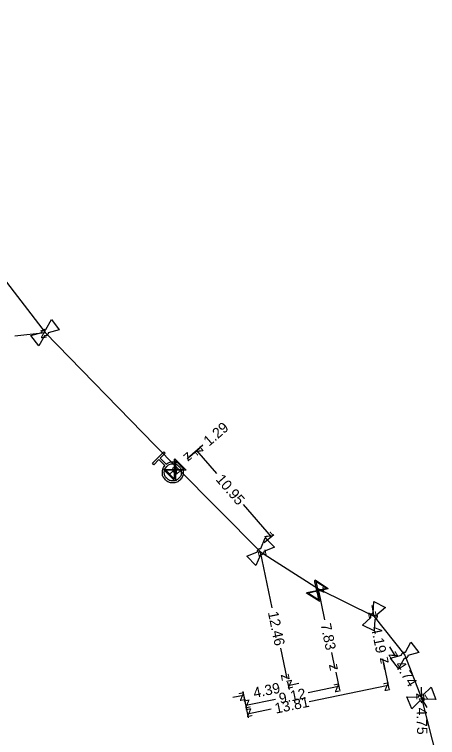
# Model space of a CAD drawing. Extents: x -643842 to -636370, y -1119190 to -1110210.
# Drawn here: x -637077.9 to -637037.2, y -1115860.3 to -1115790.8 of the extents above; entities that cross this region are included whole.
import ezdxf

# ---------------------------------------------------------------- set-up
doc = ezdxf.new("R2010")
doc.units = 0
for name, color, linetype in [('Default', 7, 'Continuous'), ('Level 10', 7, 'Continuous'), ('Level 16', 7, 'Continuous'), ('Level 21', 7, 'Continuous'), ('Level 23', 7, 'Continuous'), ('Level 28', 7, 'Continuous'), ('Level 33', 7, 'Continuous')]:
    doc.layers.add(name, color=color, linetype=linetype)

msp = doc.modelspace()

# ---------------------------------------------------------------- linework, layer by layer
at = {"layer": 'Default'}
for points in [[(-637075.272, -1115821.353), (-637075.269, -1115821.3), (-637075.248, -1115821.25), (-637075.215, -1115821.172), (-637075.151, -1115821.122), (-637075.086, -1115821.073), (-637075, -1115821.06), (-637074.947, -1115821.052), (-637074.896, -1115821.063)], [(-637074.646, -1115821.387), (-637074.649, -1115821.439), (-637074.67, -1115821.489), (-637074.704, -1115821.568), (-637074.769, -1115821.618), (-637074.834, -1115821.667), (-637074.917, -1115821.679), (-637074.971, -1115821.687), (-637075.023, -1115821.676)], [(-637063.308, -1115834.03), (-637063.032, -1115833.797), (-637062.666, -1115833.799), (-637062.253, -1115833.801), (-637061.96, -1115834.096), (-637061.668, -1115834.39), (-637061.669, -1115834.803), (-637061.671, -1115835.217), (-637061.966, -1115835.51), (-637062.258, -1115835.801), (-637062.671, -1115835.801), (-637063.085, -1115835.801), (-637063.377, -1115835.507), (-637063.671, -1115835.213), (-637063.671, -1115834.8), (-637063.673, -1115834.432), (-637063.438, -1115834.159)], [(-637063.246, -1115834.225), (-637063.485, -1115834.463), (-637063.486, -1115834.799), (-637063.487, -1115835.134), (-637063.248, -1115835.374), (-637063.01, -1115835.613), (-637062.674, -1115835.614), (-637062.339, -1115835.614), (-637062.099, -1115835.376), (-637061.861, -1115835.139), (-637061.86, -1115834.803), (-637061.858, -1115834.466), (-637062.097, -1115834.227), (-637062.335, -1115833.988), (-637062.671, -1115833.987), (-637063.006, -1115833.986), (-637063.246, -1115834.225)], [(-637054.532, -1115842.452), (-637054.536, -1115842.4), (-637054.521, -1115842.347), (-637054.499, -1115842.266), (-637054.441, -1115842.208), (-637054.383, -1115842.151), (-637054.299, -1115842.127), (-637054.248, -1115842.113), (-637054.195, -1115842.117)], [(-637053.907, -1115842.407), (-637053.904, -1115842.459), (-637053.917, -1115842.511), (-637053.942, -1115842.593), (-637054, -1115842.651), (-637054.058, -1115842.709), (-637054.139, -1115842.731), (-637054.192, -1115842.746), (-637054.244, -1115842.741)], [(-637043.607, -1115848.753), (-637043.628, -1115848.704), (-637043.632, -1115848.65), (-637043.637, -1115848.566), (-637043.6, -1115848.492), (-637043.564, -1115848.419), (-637043.493, -1115848.37), (-637043.449, -1115848.339), (-637043.398, -1115848.326)], [(-637043.031, -1115848.507), (-637043.011, -1115848.555), (-637043.007, -1115848.608), (-637043.003, -1115848.694), (-637043.039, -1115848.768), (-637043.076, -1115848.841), (-637043.145, -1115848.889), (-637043.19, -1115848.92), (-637043.241, -1115848.932)], [(-637040.672, -1115852.376), (-637040.67, -1115852.323), (-637040.649, -1115852.273), (-637040.617, -1115852.195), (-637040.553, -1115852.144), (-637040.489, -1115852.094), (-637040.403, -1115852.081), (-637040.35, -1115852.072), (-637040.299, -1115852.083)], [(-637040.046, -1115852.404), (-637040.048, -1115852.456), (-637040.068, -1115852.505), (-637040.102, -1115852.585), (-637040.166, -1115852.636), (-637040.231, -1115852.686), (-637040.314, -1115852.699), (-637040.368, -1115852.707), (-637040.42, -1115852.697)], [(-637039.045, -1115856.397), (-637039.028, -1115856.347), (-637038.993, -1115856.304), (-637038.94, -1115856.239), (-637038.864, -1115856.209), (-637038.788, -1115856.179), (-637038.702, -1115856.191), (-637038.649, -1115856.198), (-637038.603, -1115856.223)], [(-637038.454, -1115856.604), (-637038.471, -1115856.653), (-637038.505, -1115856.695), (-637038.56, -1115856.761), (-637038.636, -1115856.791), (-637038.712, -1115856.821), (-637038.796, -1115856.809), (-637038.85, -1115856.801), (-637038.896, -1115856.776)]]:
    msp.add_open_spline(points, degree=3, dxfattribs=at)
at = {"layer": 'Level 10'}
for points in [[(-637077.869, -1115821.666), (-637074.96, -1115821.37)], [(-637059.774, -1115832.193), (-637061.289, -1115833.501)], [(-637061.024, -1115833.272), (-637060.096, -1115832.472)], [(-637058.445, -1115834.923), (-637060.361, -1115832.701)], [(-637063.064, -1115835.033), (-637062.269, -1115834.347)], [(-637055.891, -1115837.884), (-637053.212, -1115840.99)], [(-637053.875, -1115841.561), (-637052.947, -1115840.761)], [(-637053.105, -1115847.828), (-637054.22, -1115842.43)], [(-637048.037, -1115848.978), (-637048.649, -1115846.013)], [(-637043.532, -1115847.602), (-637043.32, -1115848.63)], [(-637052.308, -1115851.688), (-637051.7, -1115854.634)], [(-637041.828, -1115851.59), (-637041.27, -1115852.48)], [(-637047.388, -1115852.121), (-637047.067, -1115853.677)], [(-637042.262, -1115853.757), (-637042.474, -1115852.729)], [(-637042.403, -1115853.072), (-637041.881, -1115855.6)], [(-637046.996, -1115854.02), (-637046.647, -1115855.711)], [(-637051.629, -1115854.977), (-637051.488, -1115855.661)], [(-637050.53, -1115855.106), (-637051.559, -1115855.319)], [(-637049.649, -1115855.973), (-637046.718, -1115855.368)], [(-637049.539, -1115856.824), (-637041.952, -1115855.258)], [(-637038.774, -1115855.45), (-637038.75, -1115856.5)], [(-637055.928, -1115855.864), (-637055.406, -1115858.392)], [(-637055.928, -1115855.864), (-637055.787, -1115856.548)], [(-637055.928, -1115855.864), (-637055.579, -1115857.555)], [(-637056.886, -1115856.418), (-637055.858, -1115856.206)], [(-637052.791, -1115856.622), (-637055.65, -1115857.212)], [(-637038.192, -1115857.39), (-637038.75, -1115856.5)], [(-637053.195, -1115857.579), (-637055.477, -1115858.05)]]:
    msp.add_lwpolyline(points, dxfattribs=at)
at = {"layer": 'Level 16'}
for points in [[(-637062.46, -1115833.503), (-637061.401, -1115834.566), (-637061.448, -1115834.612), (-637061.576, -1115834.608), (-637062.416, -1115834.607), (-637062.417, -1115835.577), (-637062.464, -1115835.624), (-637063.522, -1115834.561), (-637063.476, -1115834.515), (-637062.504, -1115834.519), (-637062.503, -1115833.679), (-637062.506, -1115833.549), (-637062.46, -1115833.503)], [(-637062.415, -1115833.68), (-637062.416, -1115834.519), (-637061.579, -1115834.52), (-637062.415, -1115833.68)], [(-637062.505, -1115835.45), (-637062.504, -1115834.607), (-637063.345, -1115834.606), (-637062.505, -1115835.45)], [(-637048.985, -1115845.143), (-637047.724, -1115845.954), (-637047.759, -1115846.01), (-637047.886, -1115846.033), (-637048.706, -1115846.212), (-637048.499, -1115847.161), (-637048.535, -1115847.216), (-637049.797, -1115846.405), (-637049.761, -1115846.349), (-637048.811, -1115846.145), (-637048.99, -1115845.324), (-637049.021, -1115845.198), (-637048.985, -1115845.143)], [(-637048.903, -1115845.307), (-637048.725, -1115846.126), (-637047.907, -1115845.948), (-637048.903, -1115845.307)], [(-637048.612, -1115847.055), (-637048.792, -1115846.231), (-637049.614, -1115846.411), (-637048.612, -1115847.055)]]:
    msp.add_lwpolyline(points, dxfattribs=at)
at = {"layer": 'Level 21'}
msp.add_lwpolyline([(-637110.92, -1115734.14), (-637109.81, -1115734.58), (-637108.135, -1115738.107), (-637099.971, -1115755.301), (-637099.078, -1115758.192), (-637096.13, -1115767.74), (-637094.676, -1115773.277), (-637092.522, -1115780.838), (-637090.98, -1115786.25), (-637087.35, -1115797.43), (-637085.55, -1115802.69), (-637083.45, -1115808.11), (-637079.33, -1115815.7), (-637074.96, -1115821.37), (-637064.392, -1115832.177), (-637062.269, -1115834.347), (-637054.22, -1115842.43), (-637048.649, -1115846.013), (-637043.32, -1115848.63), (-637040.36, -1115852.39), (-637038.75, -1115856.5), (-637037.2, -1115862.58)], dxfattribs=at)
at = {"layer": 'Level 23'}
for points in [[(-637062.269, -1115834.347), (-637062.47, -1115834.57), (-637062.67, -1115834.8)], [(-637048.76, -1115846.18), (-637048.649, -1115846.013)]]:
    msp.add_lwpolyline(points, dxfattribs=at)
at = {"layer": 'Level 28'}
for points in [[(-637074.896, -1115821.063), (-637074.351, -1115820.112)], [(-637074.351, -1115820.112), (-637073.588, -1115821.102), (-637074.646, -1115821.387)], [(-637075.023, -1115821.676), (-637075.568, -1115822.628), (-637076.331, -1115821.638), (-637075.272, -1115821.353)], [(-637054.195, -1115842.117), (-637053.776, -1115841.105)], [(-637053.776, -1115841.105), (-637052.893, -1115841.991), (-637053.907, -1115842.407)], [(-637054.244, -1115842.741), (-637054.665, -1115843.755), (-637055.547, -1115842.869), (-637054.532, -1115842.452)], [(-637043.398, -1115848.326), (-637043.33, -1115847.232)], [(-637043.33, -1115847.232), (-637042.208, -1115847.783), (-637043.031, -1115848.507)], [(-637043.241, -1115848.932), (-637043.31, -1115850.028), (-637044.432, -1115849.477), (-637043.607, -1115848.753)], [(-637040.299, -1115852.083), (-637039.764, -1115851.126)], [(-637039.764, -1115851.126), (-637038.991, -1115852.108), (-637040.046, -1115852.404)], [(-637040.42, -1115852.697), (-637040.955, -1115853.654), (-637041.728, -1115852.672), (-637040.672, -1115852.376)], [(-637038.603, -1115856.223), (-637037.814, -1115855.462)], [(-637037.814, -1115855.462), (-637037.358, -1115856.626), (-637038.454, -1115856.604)], [(-637038.896, -1115856.776), (-637039.686, -1115857.538), (-637040.142, -1115856.374), (-637039.045, -1115856.397)]]:
    msp.add_lwpolyline(points, dxfattribs=at)
at = {"layer": 'Level 33'}
msp.add_lwpolyline([(-637063.438, -1115834.159), (-637064.016, -1115833.578), (-637064.505, -1115834.065), (-637064.635, -1115833.934), (-637063.527, -1115832.832), (-637063.398, -1115832.962), (-637063.886, -1115833.448), (-637063.308, -1115834.03)], dxfattribs=at)

# ---------------------------------------------------------------- texts
at = {"layer": 'Level 10'}
for s, rotation, p in [('z', 5.80521, (-637075.407, -1115821.918)), ('1.29', 40.8029, (-637059.182, -1115832.343)), ('z', 130.77676, (-637059.656, -1115832.753)), ('z', 220.80288, (-637061.237, -1115832.796)), ('z', 40.8029, (-637062.321, -1115835.052)), ('10.95', 310.77672, (-637058.595, -1115835.514)), ('z', 310.77674, (-637053.918, -1115840.938)), ('z', 101.66701, (-637053.629, -1115842.819)), ('z', 101.66317, (-637048.058, -1115846.402)), ('12.46', 281.66703, (-637053.524, -1115848.272)), ('z', 281.66166, (-637043.911, -1115848.241)), ('7.83', 281.66319, (-637048.456, -1115849.422)), ('4.19', 281.66164, (-637043.606, -1115849.716)), ('z', 302.08216, (-637041.959, -1115852.322)), ('z', 101.66162, (-637041.883, -1115853.118)), ('z', 281.66315, (-637047.658, -1115853.288)), ('4.74', 302.0822, (-637041.332, -1115853.323)), ('z', 281.66699, (-637052.291, -1115854.245)), ('z', 191.65807, (-637051.17, -1115854.728)), ('4.39', 11.65809, (-637054.818, -1115856.501)), ('z', 11.66473, (-637047.106, -1115855.959)), ('z', 11.66387, (-637042.341, -1115855.848)), ('z', 11.65809, (-637056.246, -1115856.796)), ('9.12', 11.66473, (-637052.347, -1115857.041)), ('z', 271.32659, (-637039.261, -1115856.012)), ('z', 122.08218, (-637038.061, -1115856.658)), ('z', 191.66477, (-637055.261, -1115856.622)), ('13.81', 11.66387, (-637052.751, -1115857.998)), ('z', 191.66385, (-637055.088, -1115857.459)), ('4.75', 271.32663, (-637039.229, -1115857.425))]:
    msp.add_text(s, height=1, rotation=rotation, dxfattribs=at).set_placement(p)

doc.saveas('drawing.dxf')
